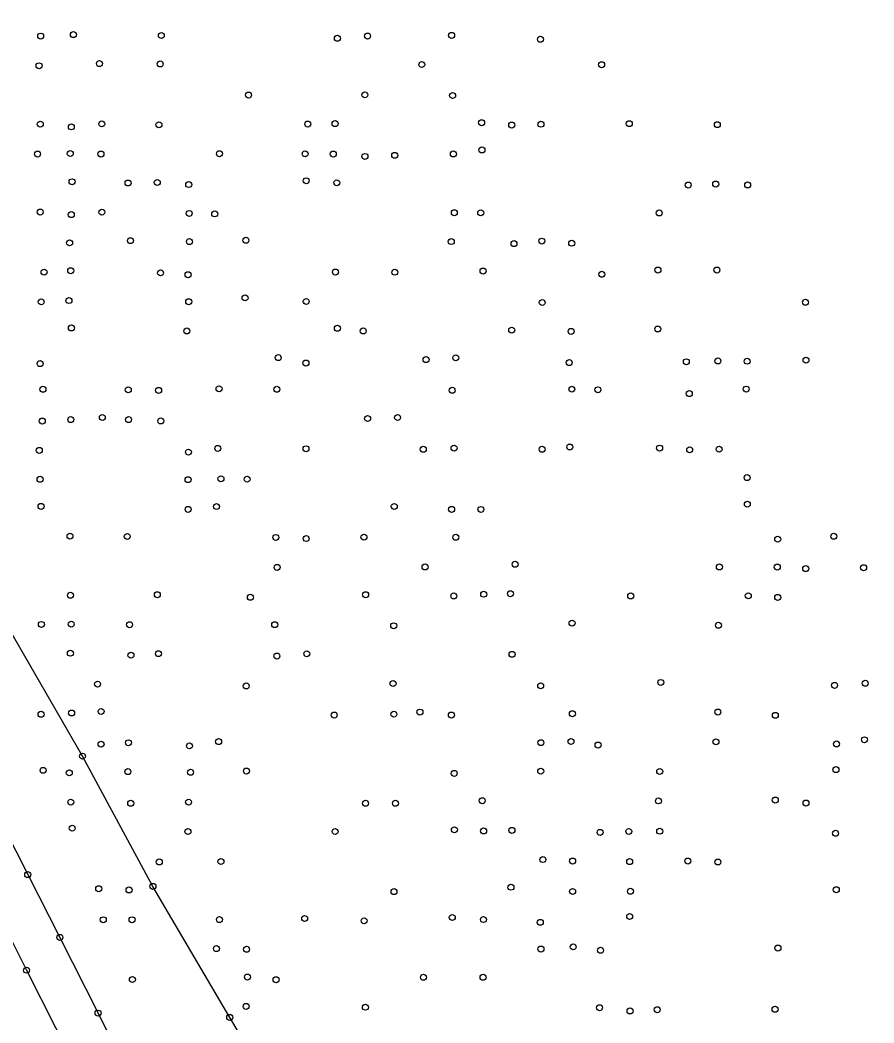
# Model space of a CAD drawing. Extents: x 20503438 to 20508873, y 7964251 to 7984667.
# Drawn here: x 20506995.6 to 20507281.3, y 7971063.7 to 7971399 of the extents above; entities that cross this region are included whole.
import ezdxf

# ---------------------------------------------------------------- set-up
doc = ezdxf.new("R2010")
doc.units = 0
for name, color, linetype in [('SurConcreteSlab', 7, 'Continuous'), ('SurDrainageArrowDown', 7, 'Continuous'), ('SurEdgeRoadPaved', 7, 'Continuous'), ('SurSurveyPoints', 7, 'Continuous')]:
    doc.layers.add(name, color=color, linetype=linetype)

msp = doc.modelspace()

# ---------------------------------------------------------------- linework, layer by layer
at = {"layer": 'SurConcreteSlab'}
msp.add_lwpolyline([(20506833.63, 7971422.4), (20506848.3, 7971385.94), (20506864.15, 7971349.7), (20506878.6, 7971318.75), (20506893.18, 7971288.54), (20506908.07, 7971259.59), (20506924.96, 7971225.54), (20506967.3, 7971141.62), (20506985.94, 7971104.75), (20506997.76, 7971081.32), (20507017.18, 7971042.95), (20507056.79, 7970964.03), (20507084.68, 7970908.59), (20507110.53, 7970856.92), (20507136.29, 7970805.35), (20507160.76, 7970756.88), (20507196.93, 7970685.17), (20507205.99, 7970667.01), (20507228.8, 7970620.83), (20507263.82, 7970554.5)], dxfattribs=at)
at = {"layer": 'SurDrainageArrowDown'}
msp.add_lwpolyline([(20507224.7, 7970759.18), (20507204.45, 7970804.1), (20507184.9, 7970841.74), (20507169.23, 7970884.93), (20507146.3, 7970924.33), (20507137.63, 7970936.09), (20507135.68, 7970938.54), (20507132.89, 7970943.61), (20507112.81, 7970984), (20507088.76, 7971026.9), (20507065.73, 7971065.56), (20507040.06, 7971109.35), (20507016.49, 7971152.89), (20506989.99, 7971198.73), (20506966.12, 7971242.22), (20506951.68, 7971263.05), (20506947.42, 7971271.75), (20506935.02, 7971292.93), (20506922.81, 7971317.7), (20506909.33, 7971336.65), (20506901.73, 7971356.91), (20506899.73, 7971362.43), (20506889.38, 7971385.08), (20506880.22, 7971407.2)], dxfattribs=at)
at = {"layer": 'SurEdgeRoadPaved'}
msp.add_lwpolyline([(20506851.33, 7971406.99), (20506863.18, 7971379), (20506878.28, 7971348.48), (20506896.51, 7971314.33), (20506911.4, 7971285.72), (20506920.16, 7971268.15), (20506936.29, 7971235.99), (20506973.25, 7971162.85), (20506986.02, 7971137.03), (20506998.15, 7971113.28), (20507008.91, 7971092.3), (20507021.67, 7971066.98), (20507054.15, 7971002), (20507084.27, 7970942.48), (20507118.86, 7970873.87), (20507143.37, 7970824.92), (20507173.68, 7970764.24), (20507214.03, 7970684.3), (20507241.61, 7970629.82), (20507252.24, 7970614.59), (20507261.23, 7970604), (20507267.87, 7970598.31), (20507278.37, 7970591.06), (20507287.18, 7970585.98)], dxfattribs=at)
at = {"layer": 'SurSurveyPoints'}
for centre in [(20507002.48, 7971393.68), (20507013.43, 7971394.17), (20507042.86, 7971393.87), (20507101.77, 7971392.96), (20507111.87, 7971393.7), (20507140, 7971393.93), (20507169.72, 7971392.63), (20507001.94, 7971383.76), (20507022.14, 7971384.49), (20507042.49, 7971384.36), (20507130.02, 7971384.17), (20507190.2, 7971384.11), (20507072.03, 7971373.96), (20507110.97, 7971374.03), (20507140.34, 7971373.81), (20507002.34, 7971364.25), (20507012.74, 7971363.32), (20507022.93, 7971364.33), (20507042.07, 7971364.02), (20507091.88, 7971364.28), (20507101, 7971364.42), (20507150.04, 7971364.72), (20507160.11, 7971363.95), (20507169.89, 7971364.21), (20507199.45, 7971364.4), (20507228.92, 7971364.07), (20507150.15, 7971355.6), (20507001.43, 7971354.24), (20507012.38, 7971354.41), (20507022.65, 7971354.25), (20507062.3, 7971354.35), (20507090.97, 7971354.3), (20507100.41, 7971354.24), (20507111.01, 7971353.44), (20507120.97, 7971353.81), (20507140.59, 7971354.28), (20507091.33, 7971345.31), (20507012.97, 7971344.97), (20507031.71, 7971344.56), (20507041.51, 7971344.74), (20507052.02, 7971344.04), (20507101.58, 7971344.63), (20507219.17, 7971343.87), (20507228.37, 7971344.2), (20507239.07, 7971343.92), (20507002.33, 7971334.85), (20507012.72, 7971334), (20507022.95, 7971334.8), (20507052.18, 7971334.38), (20507060.73, 7971334.23), (20507140.91, 7971334.63), (20507149.74, 7971334.59), (20507209.47, 7971334.55), (20507032.53, 7971325.28), (20507071.16, 7971325.41), (20507170.19, 7971325.13), (20507012.16, 7971324.55), (20507052.26, 7971324.97), (20507139.9, 7971324.98), (20507160.88, 7971324.3), (20507180.2, 7971324.42), (20507012.54, 7971315.23), (20507150.51, 7971315.11), (20507209.06, 7971315.45), (20507228.78, 7971315.44), (20507003.6, 7971314.75), (20507042.6, 7971314.52), (20507051.81, 7971313.88), (20507101.14, 7971314.79), (20507120.99, 7971314.72), (20507190.27, 7971314.03), (20507011.94, 7971305.25), (20507052.01, 7971304.87), (20507070.88, 7971306.15), (20507091.34, 7971304.94), (20507002.65, 7971304.81), (20507170.32, 7971304.59), (20507258.42, 7971304.66), (20507012.75, 7971296.08), (20507051.39, 7971295.09), (20507101.78, 7971295.98), (20507110.42, 7971295.09), (20507160.11, 7971295.36), (20507179.99, 7971294.95), (20507209, 7971295.74), (20507081.96, 7971286.17), (20507131.45, 7971285.51), (20507141.39, 7971286.11), (20507218.55, 7971284.78), (20507229.11, 7971285.06), (20507238.89, 7971284.96), (20507258.59, 7971285.31), (20507002.29, 7971284.17), (20507091.26, 7971284.36), (20507179.34, 7971284.49), (20507003.24, 7971275.58), (20507031.79, 7971275.41), (20507041.94, 7971275.22), (20507062.17, 7971275.74), (20507081.51, 7971275.58), (20507140.2, 7971275.25), (20507180.23, 7971275.62), (20507188.95, 7971275.42), (20507238.58, 7971275.64), (20507219.54, 7971274.13), (20507003.01, 7971264.97), (20507012.57, 7971265.43), (20507023.11, 7971266.15), (20507031.88, 7971265.45), (20507042.67, 7971264.99), (20507111.88, 7971265.8), (20507121.91, 7971266.14), (20507002.02, 7971255.16), (20507061.75, 7971255.83), (20507091.27, 7971255.69), (20507130.52, 7971255.51), (20507140.82, 7971255.9), (20507170.3, 7971255.52), (20507179.54, 7971256.28), (20507209.6, 7971255.91), (20507219.66, 7971255.35), (20507229.51, 7971255.55), (20507051.94, 7971254.56), (20507002.27, 7971245.48), (20507051.81, 7971245.36), (20507062.81, 7971245.64), (20507071.57, 7971245.52), (20507238.89, 7971246.05), (20507002.61, 7971236.43), (20507051.83, 7971235.43), (20507061.32, 7971236.36), (20507120.82, 7971236.39), (20507139.99, 7971235.42), (20507149.79, 7971235.4), (20507238.96, 7971237.15), (20507012.29, 7971226.47), (20507031.45, 7971226.37), (20507081.17, 7971226.04), (20507091.34, 7971225.66), (20507110.66, 7971226.14), (20507141.4, 7971226.09), (20507249.14, 7971225.45), (20507267.9, 7971226.43), (20507081.6, 7971216.02), (20507131.12, 7971216.17), (20507161.26, 7971217.07), (20507229.6, 7971216.18), (20507248.98, 7971216.14), (20507258.5, 7971215.6), (20507277.88, 7971215.91), (20507012.45, 7971206.7), (20507041.52, 7971206.88), (20507072.65, 7971206.02), (20507111.21, 7971206.89), (20507140.72, 7971206.48), (20507150.75, 7971207.05), (20507159.7, 7971207.21), (20507199.94, 7971206.48), (20507239.29, 7971206.52), (20507249.13, 7971205.99), (20507002.72, 7971196.95), (20507012.71, 7971197.05), (20507032.23, 7971196.86), (20507080.79, 7971196.87), (20507120.63, 7971196.5), (20507180.31, 7971197.38), (20507229.3, 7971196.67), (20507012.42, 7971187.32), (20507032.7, 7971186.66), (20507041.9, 7971187.17), (20507081.53, 7971186.37), (20507091.54, 7971187.12), (20507160.22, 7971186.95), (20507210.01, 7971177.55), (20507021.51, 7971176.99), (20507071.27, 7971176.38), (20507120.4, 7971177.19), (20507169.8, 7971176.42), (20507268.15, 7971176.57), (20507278.4, 7971177.26), (20507022.71, 7971167.84), (20507129.4, 7971167.63), (20507229.1, 7971167.66), (20507002.61, 7971166.91), (20507012.84, 7971167.33), (20507100.71, 7971166.65), (20507120.68, 7971166.93), (20507139.91, 7971166.65), (20507180.41, 7971167.1), (20507248.33, 7971166.55), (20507031.86, 7971157.38), (20507062.03, 7971157.76), (20507169.87, 7971157.41), (20507179.95, 7971157.79), (20507228.47, 7971157.69), (20507278.16, 7971158.38), (20507022.68, 7971156.91), (20507052.28, 7971156.35), (20507189.01, 7971156.61), (20507268.8, 7971156.99), (20507016.49, 7971152.89), (20507003.29, 7971148.16), (20507012.05, 7971147.31), (20507031.65, 7971147.72), (20507052.63, 7971147.5), (20507071.35, 7971147.93), (20507169.81, 7971147.87), (20507209.64, 7971147.78), (20507268.61, 7971148.4), (20507140.86, 7971147.14), (20507012.57, 7971137.53), (20507051.95, 7971137.52), (20507150.25, 7971137.99), (20507209.22, 7971137.94), (20507248.32, 7971138.23), (20507258.59, 7971137.21), (20507032.62, 7971137.14), (20507111.19, 7971137.14), (20507121.2, 7971137.15), (20507013.02, 7971128.81), (20507051.77, 7971127.7), (20507101.02, 7971127.7), (20507140.92, 7971128.27), (20507150.7, 7971127.9), (20507160.18, 7971128.08), (20507189.69, 7971127.41), (20507199.3, 7971127.71), (20507209.64, 7971127.8), (20507268.47, 7971127.12), (20507042.16, 7971117.53), (20507062.82, 7971117.67), (20507170.55, 7971118.32), (20507180.48, 7971117.83), (20507199.58, 7971117.64), (20507219.05, 7971117.82), (20507229.11, 7971117.51), (20506998.15, 7971113.28), (20507021.91, 7971108.58), (20507032.05, 7971108.16), (20507040.06, 7971109.35), (20507120.72, 7971107.6), (20507159.85, 7971109.07), (20507180.49, 7971107.66), (20507199.84, 7971107.71), (20507268.74, 7971108.23), (20507023.44, 7971098.19), (20507033.06, 7971098.19), (20507062.3, 7971098.23), (20507090.82, 7971098.62), (20507110.73, 7971097.84), (20507140.22, 7971098.96), (20507150.65, 7971098.26), (20507169.66, 7971097.33), (20507199.58, 7971099.3), (20507008.91, 7971092.3), (20507061.3, 7971088.54), (20507071.36, 7971088.33), (20507169.9, 7971088.39), (20507180.68, 7971089.13), (20507189.85, 7971087.99), (20507249.21, 7971088.73), (20506997.76, 7971081.32), (20507033.18, 7971078.2), (20507071.67, 7971079.03), (20507081.24, 7971078.14), (20507130.57, 7971078.97), (20507150.53, 7971078.95), (20507021.67, 7971066.98), (20507071.23, 7971069.24), (20507111.13, 7971068.94), (20507189.5, 7971068.77), (20507199.72, 7971067.7), (20507208.8, 7971068.12), (20507248.23, 7971068.26), (20507065.73, 7971065.56)]:
    msp.add_circle(centre, 1, dxfattribs=at)

doc.saveas('drawing.dxf')
